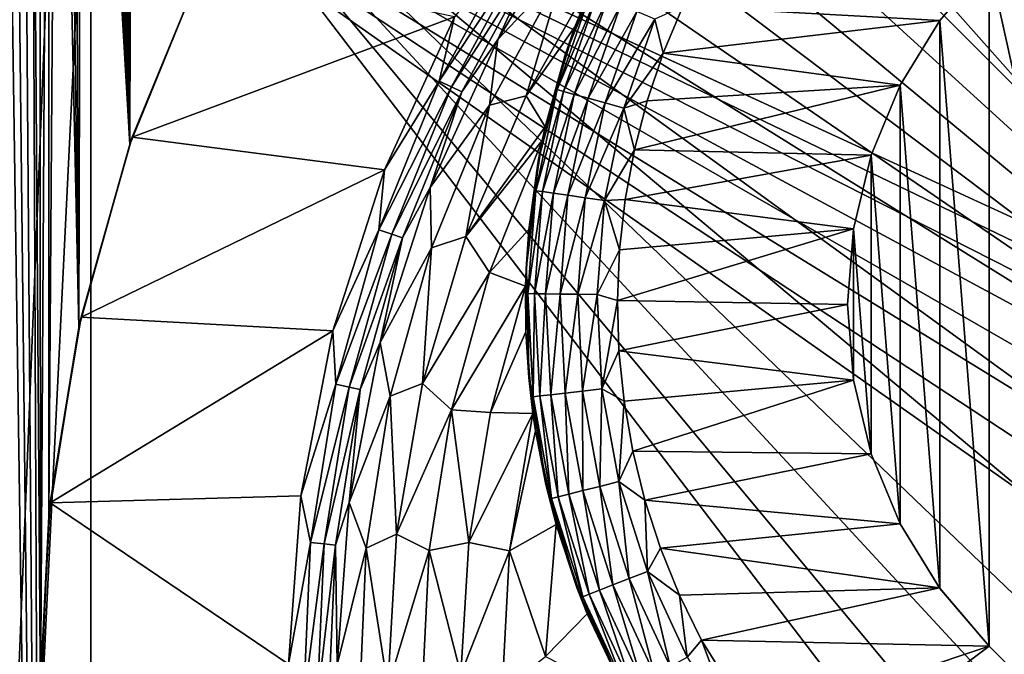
# Model space of a CAD drawing. Header units: metres. Extents: x -205 to 205, y -104 to 104.
# Tile 570 of 656: x -62.37 to -51.67, y 44.36 to 51.26. Entities that reach past the tile are written whole.
import ezdxf

# ---------------------------------------------------------------- set-up
doc = ezdxf.new("R2010")
doc.units = ezdxf.units.M
doc.layers.add('solid_01_2-CONSUMER_EHM_BOX_SW0001', color=7, linetype='CONTINUOUS')

msp = doc.modelspace()

# ---------------------------------------------------------------- linework, layer by layer
at = {"layer": 'solid_01_2-CONSUMER_EHM_BOX_SW0001'}
for points in [[(-200.010849, -74.958488), (-200.010773, 75.041512), (-0.010778, 75.04142)], [(-0.010849, -74.95858), (-200.010849, -74.958488), (-0.010778, 75.04142)], [(-54.593426, 61.633732, 72), (-44.82486, 45.923084, 72), (-58.98452, 60.085789, 72)], [(-54.593426, 61.633732, 72), (-37.593426, 61.631905, 72), (-44.82486, 45.923084, 72)], [(-63.598553, 13.934382, 69), (-61.735279, 60.111382, 69), (-61.594181, 54.634483, 69)], [(-63.598553, 13.934382, 69), (-62.389965, 59.131035, 69), (-61.735279, 60.111382, 69)], [(-58.98452, 60.085789, 69), (-58.98452, 60.085789, 72), (-44.82486, 45.923084, 72)], [(-58.98452, 60.085789, 69), (-44.82486, 45.923084, 72), (-58.764988, 59.866207, 69)], [(-44.348419, 44.385769, 63.120499), (-59.301853, 59.342415, 69), (-58.764988, 59.866207, 69)], [(-49.670448, 50.769714, 65.42598), (-58.764988, 59.866207, 69), (-44.82486, 45.923084, 72)], [(-44.348419, 44.385769, 63.120499), (-58.764988, 59.866207, 69), (-49.670448, 50.769714, 65.42598)], [(-61.17083, 49.899548, 1.5), (-61.146358, 59.50235, 1.5), (-61.230923, 59.400463, 1.5)], [(-61.17083, 49.899548, 1.5), (-60.393372, 51.81279, 1.5), (-61.146358, 59.50235, 1.5)], [(-61.17083, 49.899548, 1.5), (-61.230923, 59.400463, 1.5), (-61.318272, 59.299889, 1.5)], [(-61.17083, 49.899548, 1.5), (-61.318272, 59.299889, 1.5), (-61.408379, 59.200844, 1.5)], [(-50.785397, 49.763355, 65.447258), (-59.82576, 58.80566, 69), (-59.301853, 59.342415, 69)], [(-44.348419, 44.385769, 63.120499), (-50.785397, 49.763355, 65.447258), (-59.301853, 59.342415, 69)], [(-61.17083, 49.899548, 1.5), (-61.408379, 59.200844, 1.5), (-61.501217, 59.103546, 1.5)], [(-61.17083, 49.899548, 1.5), (-61.501217, 59.103546, 1.5), (-61.59676, 59.008221, 1.5)], [(-61.17083, 49.899548, 1.5), (-61.59676, 59.008221, 1.5), (-61.694988, 58.915089, 1.5)], [(-60.589039, 58.247822, 72), (-60.045292, 59.025242, 72), (-45.885635, 44.862537, 72)], [(-45.885635, 44.862537, 69.5), (-45.885635, 44.862537, 72), (-60.045292, 59.025242, 72)], [(-50.785397, 49.763355, 65.447258), (-60.045292, 59.025242, 72), (-59.82576, 58.80566, 69)], [(-50.785397, 49.763355, 65.447258), (-45.885635, 44.862537, 69.5), (-60.045292, 59.025242, 72)], [(-61.724274, 47.911449, 1.5), (-61.694988, 58.915089, 1.5), (-61.781296, 58.83717, 1.5)], [(-61.724274, 47.911449, 1.5), (-61.17083, 49.899548, 1.5), (-61.694988, 58.915089, 1.5)], [(-61.724274, 47.911449, 1.5), (-61.869541, 58.761162, 1.5), (-61.960022, 58.686604, 1.5)], [(-61.724274, 47.911449, 1.5), (-61.781296, 58.83717, 1.5), (-61.869541, 58.761162, 1.5)], [(-62.050987, 45.864834, 1.5), (-61.960022, 58.686604, 1.5), (-62.05294, 58.613075, 1.5)], [(-62.050987, 45.864834, 1.5), (-61.724274, 47.911449, 1.5), (-61.960022, 58.686604, 1.5)], [(-62.141476, 43.802509, 1.5), (-62.148125, 58.540768, 1.5), (-62.245396, 58.469872, 1.5)], [(-62.141476, 43.802509, 1.5), (-62.05294, 58.613075, 1.5), (-62.148125, 58.540768, 1.5)], [(-62.141476, 43.802509, 1.5), (-62.050987, 45.864834, 1.5), (-62.05294, 58.613075, 1.5)], [(-62.11515, 28.704298, 1.5), (-62.245396, 58.469872, 1.5), (-62.344593, 58.400581, 1.5)], [(-62.11515, 28.704298, 1.5), (-62.141476, 43.802509, 1.5), (-62.245396, 58.469872, 1.5)], [(-62.11515, 28.704298, 1.5), (-62.445538, 58.333088, 1.5), (-62.548058, 58.267578, 1.5)], [(-62.11515, 28.704298, 1.5), (-62.344593, 58.400581, 1.5), (-62.445538, 58.333088, 1.5)], [(-62.554226, 27.846163, 1.5), (-62.11515, 28.704298, 1.5), (-62.548058, 58.267578, 1.5)], [(-61.022411, 57.404617, 72), (-60.589039, 58.247822, 72), (-45.885635, 44.862537, 72)], [(-61.338181, 56.509491, 72), (-61.022411, 57.404617, 72), (-45.885635, 44.862537, 72)], [(-61.529789, 55.580997, 72), (-61.338181, 56.509491, 72), (-45.885635, 44.862537, 72)], [(-61.529789, 55.580997, 72), (-45.885635, 44.862537, 72), (-61.594181, 54.634483, 72)], [(-42.505024, 39.821796, 75), (-63.594181, 54.634697, 75), (-63.600338, -4.010996, 75)], [(-63.598553, 13.934382, 69), (-61.594181, 54.634483, 69), (-61.596008, 37.634483, 69)], [(-38.274769, 42.986599, 75), (63.60582, 54.621025, 75), (-63.594181, 54.634697, 75)], [(-39.041874, 42.8209, 75), (-38.274769, 42.986599, 75), (-63.594181, 54.634697, 75)], [(-39.780388, 42.546432, 75), (-39.041874, 42.8209, 75), (-63.594181, 54.634697, 75)], [(-40.471077, 42.169922, 75), (-39.780388, 42.546432, 75), (-63.594181, 54.634697, 75)], [(-41.100796, 41.698898, 75), (-40.471077, 42.169922, 75), (-63.594181, 54.634697, 75)], [(-41.65749, 41.142204, 75), (-41.100796, 41.698898, 75), (-63.594181, 54.634697, 75)], [(-42.128513, 40.512489, 75), (-41.65749, 41.142204, 75), (-63.594181, 54.634697, 75)], [(-42.505024, 39.821796, 75), (-42.128513, 40.512489, 75), (-63.594181, 54.634697, 75)], [(-61.594181, 54.634483, 69), (-61.596008, 37.634483, 72), (-61.596008, 37.634483, 69)], [(-61.594181, 54.634483, 69), (-61.594181, 54.634483, 72), (-61.596008, 37.634483, 72)], [(-48.596008, 37.633087, 72), (-61.596008, 37.634483, 72), (-61.594181, 54.634483, 72)], [(-48.517361, 38.944942, 72), (-48.596008, 37.633087, 72), (-61.594181, 54.634483, 72)], [(-46.688801, 43.822308, 72), (-61.594181, 54.634483, 72), (-45.885635, 44.862537, 72)], [(-48.282959, 40.237484, 72), (-48.517361, 38.944942, 72), (-61.594181, 54.634483, 72)], [(-47.895943, 41.493423, 72), (-48.282959, 40.237484, 72), (-61.594181, 54.634483, 72)], [(-47.361904, 42.694237, 72), (-47.895943, 41.493423, 72), (-61.594181, 54.634483, 72)], [(-46.688801, 43.822308, 72), (-47.361904, 42.694237, 72), (-61.594181, 54.634483, 72)], [(-57.172249, 51.03952, 2.071429), (-56.251064, 52.54866, 2.071429), (-56.743492, 51.973972, 1.911131)], [(-56.458908, 51.796673, 2.474663), (-56.251064, 52.54866, 2.071429), (-57.172249, 51.03952, 2.071429)], [(-51.833641, 51.875092, 3.5), (-49.712341, 42.329132, 3.5), (-51.207218, 52.410103, 3.5)], [(-57.642792, 51.286377, 1.571667), (-57.808697, 50.588634, 1.656628), (-56.973419, 52.117218, 1.656628)], [(-56.848331, 52.039288, 1.771182), (-56.973419, 52.117218, 1.656628), (-57.808697, 50.588634, 1.656628)], [(-57.675549, 50.525455, 1.771182), (-56.848331, 52.039288, 1.771182), (-57.808697, 50.588634, 1.656628)], [(-56.743492, 51.973972, 1.911131), (-56.848331, 52.039288, 1.771182), (-57.675549, 50.525455, 1.771182)], [(-57.563953, 50.472504, 1.911131), (-56.743492, 51.973972, 1.911131), (-57.675549, 50.525455, 1.771182)], [(-57.172249, 51.03952, 2.071429), (-56.743492, 51.973972, 1.911131), (-57.563953, 50.472504, 1.911131)], [(-56.444389, 50.862659, 12.5), (-56.006126, 51.956539, 12.5), (-56.335201, 51.178566, 2.925653)], [(-56.159504, 51.555988, 12.722123), (-56.006126, 51.956539, 12.5), (-56.444389, 50.862659, 12.5)], [(-56.006126, 51.956539, 12.5), (-56.054134, 51.855103, 2.825134), (-56.335201, 51.178566, 2.925653)], [(-61.143589, 49.979107, 1.571667), (-60.393372, 51.81279, 1.5), (-61.17083, 49.899548, 1.5)], [(-61.143589, 49.979107, 1.571667), (-60.370289, 51.861019, 1.571667), (-60.393372, 51.81279, 1.5)], [(-61.143589, 49.979107, 1.571667), (-57.642792, 51.286377, 1.571667), (-60.370289, 51.861019, 1.571667)], [(-56.458908, 51.796673, 2.474663), (-57.172249, 51.03952, 2.071429), (-57.261028, 50.328762, 2.474663)], [(-56.458908, 51.796673, 2.474663), (-57.261028, 50.328762, 2.474663), (-56.865314, 50.430561, 2.826262)], [(-56.458908, 51.796673, 2.474663), (-56.865314, 50.430561, 2.826262), (-56.054134, 51.855103, 2.825134)], [(-56.335201, 51.178566, 2.925653), (-56.054134, 51.855103, 2.825134), (-56.865314, 50.430561, 2.826262)], [(-52.367687, 51.247986, 13.5), (-51.833611, 51.875122, 13.5), (-55.162537, 51.400681, 13.5)], [(-52.368656, 51.248672, 3.5), (-51.833641, 51.875092, 3.5), (-52.367687, 51.247986, 13.5)], [(-52.368656, 51.248672, 3.5), (-51.83366, 44.450455, 3.5), (-51.833641, 51.875092, 3.5)], [(-51.833641, 51.875092, 3.5), (-51.833611, 51.875122, 13.5), (-52.367687, 51.247986, 13.5)], [(-51.833641, 51.875092, 3.5), (-51.83366, 44.450455, 3.5), (-49.712341, 42.329132, 3.5)], [(-56.528404, 50.496677, 12.722173), (-56.159504, 51.555988, 12.722123), (-56.444389, 50.862659, 12.5)], [(-56.091354, 51.527222, 12.933719), (-56.159504, 51.555988, 12.722123), (-56.528404, 50.496677, 12.722173)], [(-56.091354, 51.527222, 12.933719), (-56.528404, 50.496677, 12.722173), (-56.457119, 50.476887, 12.933764)], [(-56.091354, 51.527222, 12.933719), (-56.457119, 50.476887, 12.933764), (-55.981503, 51.480846, 13.123522)], [(-56.457119, 50.476887, 12.933764), (-56.342213, 50.444988, 13.123562), (-55.981503, 51.480846, 13.123522)], [(-55.981503, 51.480846, 13.123522), (-56.342213, 50.444988, 13.123562), (-55.835457, 51.419197, 13.281997)], [(-56.342213, 50.444988, 13.123562), (-56.189457, 50.40258, 13.282028), (-55.835457, 51.419197, 13.281997)], [(-55.835457, 51.419197, 13.281997), (-56.189457, 50.40258, 13.282028), (-55.660561, 51.345367, 13.401181)], [(-55.465603, 51.263065, 13.475086), (-55.374172, 50.893879, 13.5), (-55.162537, 51.400681, 13.5)], [(-52.367687, 51.247986, 13.5), (-55.162537, 51.400681, 13.5), (-55.374172, 50.893879, 13.5)], [(-61.143589, 49.979107, 1.571667), (-58.402477, 49.626194, 1.571667), (-57.642792, 51.286377, 1.571667)], [(-57.642792, 51.286377, 1.571667), (-58.402477, 49.626194, 1.571667), (-57.808697, 50.588634, 1.656628)], [(-56.189457, 50.40258, 13.282028), (-56.006531, 50.351799, 13.401203), (-55.660561, 51.345367, 13.401181)], [(-55.660561, 51.345367, 13.401181), (-56.006531, 50.351799, 13.401203), (-55.465603, 51.263065, 13.475086)], [(-56.006531, 50.351799, 13.401203), (-55.80262, 50.295189, 13.475098), (-55.465603, 51.263065, 13.475086)], [(-55.465603, 51.263065, 13.475086), (-55.80262, 50.295189, 13.475098), (-55.374172, 50.893879, 13.5)], [(-56.656124, 50.091507, 3.090792), (-56.335201, 51.178566, 2.925653), (-56.865314, 50.430561, 2.826262)], [(-56.444389, 50.862659, 12.5), (-56.335201, 51.178566, 2.925653), (-56.656124, 50.091507, 3.090792)], [(-52.799107, 50.546257, 13.5), (-52.367687, 51.247986, 13.5), (-55.374172, 50.893879, 13.5)], [(-52.368656, 51.248672, 3.5), (-52.367687, 51.247986, 13.5), (-52.799107, 50.546257, 13.5)], [(-52.799107, 50.546257, 3.5), (-52.368656, 51.248672, 3.5), (-52.799107, 50.546257, 13.5)], [(-52.368671, 45.07687, 3.5), (-52.368656, 51.248672, 3.5), (-52.799107, 50.546257, 3.5)], [(-52.368671, 45.07687, 3.5), (-51.83366, 44.450455, 3.5), (-52.368656, 51.248672, 3.5)], [(-57.908268, 49.431923, 2.071429), (-57.172249, 51.03952, 2.071429), (-57.563953, 50.472504, 1.911131)], [(-57.261028, 50.328762, 2.474663), (-57.172249, 51.03952, 2.071429), (-57.908268, 49.431923, 2.071429)], [(-56.731693, 49.71981, 12.5), (-56.444389, 50.862659, 12.5), (-56.688351, 49.942921, 3.112826)], [(-56.528404, 50.496677, 12.722173), (-56.444389, 50.862659, 12.5), (-56.731693, 49.71981, 12.5)], [(-56.444389, 50.862659, 12.5), (-56.656124, 50.091507, 3.090792), (-56.688351, 49.942921, 3.112826)], [(-55.80262, 50.295189, 13.475098), (-55.549419, 50.373234, 13.5), (-55.374172, 50.893879, 13.5)], [(-52.799107, 50.546257, 13.5), (-55.374172, 50.893879, 13.5), (-55.549419, 50.373234, 13.5)], [(-58.402477, 49.626194, 1.571667), (-58.464478, 48.97488, 1.656628), (-57.808697, 50.588634, 1.656628)], [(-57.675549, 50.525455, 1.771182), (-57.808697, 50.588634, 1.656628), (-58.464478, 48.97488, 1.656628)], [(-58.325001, 48.927273, 1.771182), (-57.675549, 50.525455, 1.771182), (-58.464478, 48.97488, 1.656628)], [(-57.563953, 50.472504, 1.911131), (-57.675549, 50.525455, 1.771182), (-58.325001, 48.927273, 1.771182)], [(-52.799107, 50.546257, 13.5), (-55.549419, 50.373234, 13.5), (-55.68737, 49.841373, 13.5)], [(-53.113251, 49.784775, 13.5), (-52.799107, 50.546257, 13.5), (-55.68737, 49.841373, 13.5)], [(-53.114376, 49.785145, 3.5), (-52.799107, 50.546257, 3.5), (-53.113251, 49.784775, 13.5)], [(-52.799114, 45.779285, 3.5), (-52.799107, 50.546257, 3.5), (-53.114376, 49.785145, 3.5)], [(-52.799107, 50.546257, 3.5), (-52.799107, 50.546257, 13.5), (-53.113251, 49.784775, 13.5)], [(-52.368671, 45.07687, 3.5), (-52.799107, 50.546257, 3.5), (-52.799114, 45.779285, 3.5)], [(-58.208103, 48.887371, 1.911131), (-57.563953, 50.472504, 1.911131), (-58.325001, 48.927273, 1.771182)], [(-57.908268, 49.431923, 2.071429), (-57.563953, 50.472504, 1.911131), (-58.208103, 48.887371, 1.911131)], [(-57.261028, 50.328762, 2.474663), (-57.518112, 48.90065, 2.826262), (-56.865314, 50.430561, 2.826262)], [(-56.656124, 50.091507, 3.090792), (-56.865314, 50.430561, 2.826262), (-57.518112, 48.90065, 2.826262)], [(-56.758347, 49.398792, 12.722222), (-56.528404, 50.496677, 12.722173), (-56.731693, 49.71981, 12.5)], [(-56.457119, 50.476887, 12.933764), (-56.528404, 50.496677, 12.722173), (-56.758347, 49.398792, 12.722222)], [(-56.457119, 50.476887, 12.933764), (-56.758347, 49.398792, 12.722222), (-56.685101, 49.388313, 12.93381)], [(-56.457119, 50.476887, 12.933764), (-56.685101, 49.388313, 12.93381), (-56.342213, 50.444988, 13.123562)], [(-56.685101, 49.388313, 12.93381), (-56.567043, 49.371418, 13.123602), (-56.342213, 50.444988, 13.123562)], [(-56.342213, 50.444988, 13.123562), (-56.567043, 49.371418, 13.123602), (-56.189457, 50.40258, 13.282028)], [(-56.567043, 49.371418, 13.123602), (-56.410103, 49.348957, 13.282061), (-56.189457, 50.40258, 13.282028)], [(-56.189457, 50.40258, 13.282028), (-56.410103, 49.348957, 13.282061), (-56.006531, 50.351799, 13.401203)], [(-57.261028, 50.328762, 2.474663), (-57.908268, 49.431923, 2.071429), (-57.890785, 48.77906, 2.474663)], [(-57.261028, 50.328762, 2.474663), (-57.890785, 48.77906, 2.474663), (-57.518112, 48.90065, 2.826262)], [(-56.410103, 49.348957, 13.282061), (-56.222164, 49.32206, 13.401225), (-56.006531, 50.351799, 13.401203)], [(-56.006531, 50.351799, 13.401203), (-56.222164, 49.32206, 13.401225), (-55.80262, 50.295189, 13.475098)], [(-56.222164, 49.32206, 13.401225), (-56.012672, 49.29208, 13.475109), (-55.80262, 50.295189, 13.475098)], [(-55.80262, 50.295189, 13.475098), (-56.012672, 49.29208, 13.475109), (-55.68737, 49.841373, 13.5)], [(-55.80262, 50.295189, 13.475098), (-55.68737, 49.841373, 13.5), (-55.549419, 50.373234, 13.5)], [(-56.688351, 49.942921, 3.112826), (-56.656124, 50.091507, 3.090792), (-57.518112, 48.90065, 2.826262)], [(-61.699997, 48.024742, 1.571667), (-61.143589, 49.979107, 1.571667), (-61.17083, 49.899548, 1.5)], [(-61.699997, 48.024742, 1.571667), (-58.402477, 49.626194, 1.571667), (-61.143589, 49.979107, 1.571667)], [(-61.699997, 48.024742, 1.571667), (-61.17083, 49.899548, 1.5), (-61.724274, 47.911449, 1.5)], [(-57.260674, 48.509712, 3.113388), (-56.688351, 49.942921, 3.112826), (-57.518112, 48.90065, 2.826262)], [(-56.833427, 48.976475, 3.248888), (-56.688351, 49.942921, 3.112826), (-57.260674, 48.509712, 3.113388)], [(-56.731693, 49.71981, 12.5), (-56.688351, 49.942921, 3.112826), (-56.833427, 48.976475, 3.248888)], [(-56.012672, 49.29208, 13.475109), (-55.787277, 49.301159, 13.5), (-55.68737, 49.841373, 13.5)], [(-53.113251, 49.784775, 13.5), (-55.68737, 49.841373, 13.5), (-55.787277, 49.301159, 13.5)], [(-53.306705, 48.984077, 13.5), (-53.113251, 49.784775, 13.5), (-55.787277, 49.301159, 13.5)], [(-53.114376, 49.785145, 3.5), (-53.113251, 49.784775, 13.5), (-53.306705, 48.984077, 13.5)], [(-53.306702, 48.98407, 3.5), (-53.114376, 49.785145, 3.5), (-53.306705, 48.984077, 13.5)], [(-53.114384, 46.540398, 3.5), (-53.114376, 49.785145, 3.5), (-53.306702, 48.98407, 3.5)], [(-52.799114, 45.779285, 3.5), (-53.114376, 49.785145, 3.5), (-53.114384, 46.540398, 3.5)], [(-56.862831, 48.548721, 12.5), (-56.731693, 49.71981, 12.5), (-56.833427, 48.976475, 3.248888)], [(-56.758347, 49.398792, 12.722222), (-56.731693, 49.71981, 12.5), (-56.862831, 48.548721, 12.5)], [(-61.699997, 48.024742, 1.571667), (-58.964233, 47.877949, 1.571667), (-58.402477, 49.626194, 1.571667)], [(-58.402477, 49.626194, 1.571667), (-58.964233, 47.877949, 1.571667), (-58.464478, 48.97488, 1.656628)], [(-58.448761, 47.748486, 2.071429), (-57.908268, 49.431923, 2.071429), (-58.208103, 48.887371, 1.911131)], [(-57.890785, 48.77906, 2.474663), (-57.908268, 49.431923, 2.071429), (-58.448761, 47.748486, 2.071429)], [(-56.845535, 48.280483, 12.722272), (-56.758347, 49.398792, 12.722222), (-56.862831, 48.548721, 12.5)], [(-56.685101, 49.388313, 12.93381), (-56.758347, 49.398792, 12.722222), (-56.845535, 48.280483, 12.722272)], [(-56.685101, 49.388313, 12.93381), (-56.845535, 48.280483, 12.722272), (-56.771542, 48.279484, 12.933856)], [(-56.685101, 49.388313, 12.93381), (-56.771542, 48.279484, 12.933856), (-56.567043, 49.371418, 13.123602)], [(-56.771542, 48.279484, 12.933856), (-56.652279, 48.277874, 13.123641), (-56.567043, 49.371418, 13.123602)], [(-56.567043, 49.371418, 13.123602), (-56.652279, 48.277874, 13.123641), (-56.410103, 49.348957, 13.282061)], [(-56.652279, 48.277874, 13.123641), (-56.493748, 48.275734, 13.282092), (-56.410103, 49.348957, 13.282061)], [(-56.410103, 49.348957, 13.282061), (-56.493748, 48.275734, 13.282092), (-56.222164, 49.32206, 13.401225)], [(-56.493748, 48.275734, 13.282092), (-56.303905, 48.273174, 13.401247), (-56.222164, 49.32206, 13.401225)], [(-56.222164, 49.32206, 13.401225), (-56.303905, 48.273174, 13.401247), (-56.012672, 49.29208, 13.475109)], [(-56.303905, 48.273174, 13.401247), (-56.092297, 48.270317, 13.475121), (-56.012672, 49.29208, 13.475109)], [(-56.012672, 49.29208, 13.475109), (-56.092297, 48.270317, 13.475121), (-55.84864, 48.755539, 13.5)], [(-56.012672, 49.29208, 13.475109), (-55.84864, 48.755539, 13.5), (-55.787277, 49.301159, 13.5)], [(-53.306705, 48.984077, 13.5), (-55.787277, 49.301159, 13.5), (-55.84864, 48.755539, 13.5)], [(-58.964233, 47.877949, 1.571667), (-58.93224, 47.296947, 1.656628), (-58.464478, 48.97488, 1.656628)], [(-58.325001, 48.927273, 1.771182), (-58.464478, 48.97488, 1.656628), (-58.93224, 47.296947, 1.656628)], [(-58.788246, 47.265533, 1.771182), (-58.325001, 48.927273, 1.771182), (-58.93224, 47.296947, 1.656628)], [(-58.208103, 48.887371, 1.911131), (-58.325001, 48.927273, 1.771182), (-58.788246, 47.265533, 1.771182)], [(-57.890785, 48.77906, 2.474663), (-57.989548, 47.305492, 2.826262), (-57.518112, 48.90065, 2.826262)], [(-57.260674, 48.509712, 3.113388), (-57.518112, 48.90065, 2.826262), (-57.989548, 47.305492, 2.826262)], [(-56.869102, 48.360851, 3.32576), (-56.833427, 48.976475, 3.248888), (-57.260674, 48.509712, 3.113388)], [(-56.862831, 48.548721, 12.5), (-56.833427, 48.976475, 3.248888), (-56.869102, 48.360851, 3.32576)], [(-53.306705, 48.984077, 13.5), (-55.84864, 48.755539, 13.5), (-55.871216, 48.207306, 13.5)], [(-53.370159, 48.162788, 13.5), (-53.306705, 48.984077, 13.5), (-55.871216, 48.207306, 13.5)], [(-53.371342, 48.162769, 3.5), (-53.306702, 48.98407, 3.5), (-53.370159, 48.162788, 13.5)], [(-53.306705, 47.341473, 3.5), (-53.306702, 48.98407, 3.5), (-53.371342, 48.162769, 3.5)], [(-53.306702, 48.98407, 3.5), (-53.306705, 48.984077, 13.5), (-53.370159, 48.162788, 13.5)], [(-53.114384, 46.540398, 3.5), (-53.306702, 48.98407, 3.5), (-53.306705, 47.341473, 3.5)], [(-58.667564, 47.239201, 1.911131), (-58.208103, 48.887371, 1.911131), (-58.788246, 47.265533, 1.771182)], [(-58.448761, 47.748486, 2.071429), (-58.208103, 48.887371, 1.911131), (-58.667564, 47.239201, 1.911131)], [(-57.890785, 48.77906, 2.474663), (-58.448761, 47.748486, 2.071429), (-58.339977, 47.167728, 2.474663)], [(-57.890785, 48.77906, 2.474663), (-58.339977, 47.167728, 2.474663), (-57.989548, 47.305492, 2.826262)], [(-56.092297, 48.270317, 13.475121), (-55.871216, 48.207306, 13.5), (-55.84864, 48.755539, 13.5)], [(-57.673283, 47.018204, 3.113388), (-57.260674, 48.509712, 3.113388), (-57.989548, 47.305492, 2.826262)], [(-56.869102, 48.360851, 3.32576), (-57.260674, 48.509712, 3.113388), (-57.673283, 47.018204, 3.113388)], [(-56.862831, 48.548721, 12.5), (-56.869102, 48.360851, 3.32576), (-56.866325, 47.866364, 3.380086)], [(-56.835419, 47.370632, 12.5), (-56.862831, 48.548721, 12.5), (-56.866325, 47.866364, 3.380086)], [(-56.845535, 48.280483, 12.722272), (-56.862831, 48.548721, 12.5), (-56.835419, 47.370632, 12.5)], [(-57.250397, 46.990692, 3.325905), (-56.869102, 48.360851, 3.32576), (-57.673283, 47.018204, 3.113388)], [(-56.866325, 47.866364, 3.380086), (-56.869102, 48.360851, 3.32576), (-57.250397, 46.990692, 3.325905)], [(-56.788532, 47.160229, 12.722322), (-56.845535, 48.280483, 12.722272), (-56.835419, 47.370632, 12.5)], [(-56.771542, 48.279484, 12.933856), (-56.845535, 48.280483, 12.722272), (-56.788532, 47.160229, 12.722322)], [(-56.771542, 48.279484, 12.933856), (-56.788532, 47.160229, 12.722322), (-56.715008, 47.168732, 12.933902)], [(-56.771542, 48.279484, 12.933856), (-56.715008, 47.168732, 12.933902), (-56.652279, 48.277874, 13.123641)], [(-56.715008, 47.168732, 12.933902), (-56.596516, 47.182438, 13.123681), (-56.652279, 48.277874, 13.123641)], [(-56.652279, 48.277874, 13.123641), (-56.596516, 47.182438, 13.123681), (-56.493748, 48.275734, 13.282092)], [(-56.596516, 47.182438, 13.123681), (-56.439011, 47.200657, 13.282124), (-56.493748, 48.275734, 13.282092)], [(-56.493748, 48.275734, 13.282092), (-56.439011, 47.200657, 13.282124), (-56.303905, 48.273174, 13.401247)], [(-56.439011, 47.200657, 13.282124), (-56.250404, 47.222473, 13.40127), (-56.303905, 48.273174, 13.401247)], [(-56.303905, 48.273174, 13.401247), (-56.250404, 47.222473, 13.40127), (-56.092297, 48.270317, 13.475121)], [(-56.250404, 47.222473, 13.40127), (-56.040173, 47.246792, 13.475132), (-56.092297, 48.270317, 13.475121)], [(-56.092297, 48.270317, 13.475121), (-56.040173, 47.246792, 13.475132), (-55.871216, 48.207306, 13.5)], [(-56.040173, 47.246792, 13.475132), (-55.85495, 47.658916, 13.5), (-55.871216, 48.207306, 13.5)], [(-53.370159, 48.162788, 13.5), (-55.871216, 48.207306, 13.5), (-55.85495, 47.658916, 13.5)], [(-53.306713, 47.341499, 13.5), (-53.370159, 48.162788, 13.5), (-55.85495, 47.658916, 13.5)], [(-53.371342, 48.162769, 3.5), (-53.370159, 48.162788, 13.5), (-53.306713, 47.341499, 13.5)], [(-53.306705, 47.341473, 3.5), (-53.371342, 48.162769, 3.5), (-53.306713, 47.341499, 13.5)], [(-62.034637, 46.00948, 1.571667), (-61.699997, 48.024742, 1.571667), (-61.724274, 47.911449, 1.5)], [(-62.034637, 46.00948, 1.571667), (-58.964233, 47.877949, 1.571667), (-61.699997, 48.024742, 1.571667)], [(-62.034637, 46.00948, 1.571667), (-61.724274, 47.911449, 1.5), (-62.050987, 45.864834, 1.5)], [(-62.034637, 46.00948, 1.571667), (-59.312126, 46.085083, 1.571667), (-58.964233, 47.877949, 1.571667)], [(-58.964233, 47.877949, 1.571667), (-59.312126, 46.085083, 1.571667), (-58.93224, 47.296947, 1.656628)], [(-56.790932, 46.979218, 3.456208), (-56.866325, 47.866364, 3.380086), (-57.250397, 46.990692, 3.325905)], [(-56.835419, 47.370632, 12.5), (-56.866325, 47.866364, 3.380086), (-56.790932, 46.979218, 3.456208)], [(-58.786125, 46.012897, 2.071429), (-58.448761, 47.748486, 2.071429), (-58.667564, 47.239201, 1.911131)], [(-58.339977, 47.167728, 2.474663), (-58.448761, 47.748486, 2.071429), (-58.786125, 46.012897, 2.071429)], [(-56.040173, 47.246792, 13.475132), (-55.799873, 47.112659, 13.5), (-55.85495, 47.658916, 13.5)], [(-53.306713, 47.341499, 13.5), (-55.85495, 47.658916, 13.5), (-55.799873, 47.112659, 13.5)], [(-59.312126, 46.085083, 1.571667), (-59.205891, 45.576664, 1.656628), (-58.93224, 47.296947, 1.656628)], [(-58.788246, 47.265533, 1.771182), (-58.93224, 47.296947, 1.656628), (-59.205891, 45.576664, 1.656628)], [(-58.339977, 47.167728, 2.474663), (-58.273289, 45.666504, 2.826262), (-57.989548, 47.305492, 2.826262)], [(-57.673283, 47.018204, 3.113388), (-57.989548, 47.305492, 2.826262), (-58.273289, 45.666504, 2.826262)], [(-56.835419, 47.370632, 12.5), (-56.790932, 46.979218, 3.456208), (-56.762989, 46.789982, 3.468192)], [(-56.649952, 46.206909, 12.5), (-56.835419, 47.370632, 12.5), (-56.762989, 46.789982, 3.468192)], [(-56.788532, 47.160229, 12.722322), (-56.835419, 47.370632, 12.5), (-56.649952, 46.206909, 12.5)], [(-53.306713, 47.341499, 13.5), (-55.799873, 47.112659, 13.5), (-55.706108, 46.570957, 13.5)], [(-53.113266, 46.540802, 13.5), (-53.306713, 47.341499, 13.5), (-55.706108, 46.570957, 13.5)], [(-53.306705, 47.341473, 3.5), (-53.306713, 47.341499, 13.5), (-53.113266, 46.540802, 13.5)], [(-53.114384, 46.540398, 3.5), (-53.306705, 47.341473, 3.5), (-53.113266, 46.540802, 13.5)], [(-59.059258, 45.561852, 1.771182), (-58.788246, 47.265533, 1.771182), (-59.205891, 45.576664, 1.656628)], [(-58.667564, 47.239201, 1.911131), (-58.788246, 47.265533, 1.771182), (-59.059258, 45.561852, 1.771182)], [(-58.936363, 45.549435, 1.911131), (-58.667564, 47.239201, 1.911131), (-59.059258, 45.561852, 1.771182)], [(-58.786125, 46.012897, 2.071429), (-58.667564, 47.239201, 1.911131), (-58.936363, 45.549435, 1.911131)], [(-56.596516, 47.182438, 13.123681), (-56.400673, 46.103214, 13.123721), (-56.439011, 47.200657, 13.282124)], [(-56.439011, 47.200657, 13.282124), (-56.246799, 46.141491, 13.282156), (-56.250404, 47.222473, 13.40127)], [(-56.400673, 46.103214, 13.123721), (-56.246799, 46.141491, 13.282156), (-56.439011, 47.200657, 13.282124)], [(-56.250404, 47.222473, 13.40127), (-56.062546, 46.187328, 13.401292), (-56.040173, 47.246792, 13.475132)], [(-56.246799, 46.141491, 13.282156), (-56.062546, 46.187328, 13.401292), (-56.250404, 47.222473, 13.40127)], [(-56.062546, 46.187328, 13.401292), (-55.857166, 46.238415, 13.475143), (-56.040173, 47.246792, 13.475132)], [(-56.040173, 47.246792, 13.475132), (-55.857166, 46.238415, 13.475143), (-55.799873, 47.112659, 13.5)], [(-58.339977, 47.167728, 2.474663), (-58.786125, 46.012897, 2.071429), (-58.602764, 45.515728, 2.474663)], [(-58.339977, 47.167728, 2.474663), (-58.602764, 45.515728, 2.474663), (-58.273289, 45.666504, 2.826262)], [(-56.715008, 47.168732, 12.933902), (-56.788532, 47.160229, 12.722322), (-56.588272, 46.056549, 12.722372)], [(-56.588272, 46.056549, 12.722372), (-56.788532, 47.160229, 12.722322), (-56.649952, 46.206909, 12.5)], [(-56.715008, 47.168732, 12.933902), (-56.516438, 46.074417, 12.933949), (-56.596516, 47.182438, 13.123681)], [(-56.715008, 47.168732, 12.933902), (-56.588272, 46.056549, 12.722372), (-56.516438, 46.074417, 12.933949)], [(-56.516438, 46.074417, 12.933949), (-56.400673, 46.103214, 13.123721), (-56.596516, 47.182438, 13.123681)], [(-55.857166, 46.238415, 13.475143), (-55.706108, 46.570957, 13.5), (-55.799873, 47.112659, 13.5)], [(-57.918552, 45.490234, 3.113388), (-57.673283, 47.018204, 3.113388), (-58.273289, 45.666504, 2.826262)], [(-57.487694, 45.577129, 3.325905), (-57.673283, 47.018204, 3.113388), (-57.918552, 45.490234, 3.113388)], [(-57.487694, 45.577129, 3.325905), (-57.250397, 46.990692, 3.325905), (-57.673283, 47.018204, 3.113388)], [(-56.790932, 46.979218, 3.456208), (-57.250397, 46.990692, 3.325905), (-57.487694, 45.577129, 3.325905)], [(-57.04369, 45.487274, 3.45631), (-56.790932, 46.979218, 3.456208), (-57.487694, 45.577129, 3.325905)], [(-56.762989, 46.789982, 3.468192), (-56.790932, 46.979218, 3.456208), (-57.04369, 45.487274, 3.45631)], [(-56.762989, 46.789982, 3.468192), (-57.04369, 45.487274, 3.45631), (-56.539032, 45.774239, 3.5)], [(-56.649952, 46.206909, 12.5), (-56.762989, 46.789982, 3.468192), (-56.539032, 45.774239, 3.5)], [(-55.857166, 46.238415, 13.475143), (-55.574078, 46.036919, 13.5), (-55.706108, 46.570957, 13.5)], [(-53.113266, 46.540802, 13.5), (-55.706108, 46.570957, 13.5), (-55.574078, 46.036919, 13.5)], [(-52.799133, 45.779316, 13.5), (-53.113266, 46.540802, 13.5), (-55.574078, 46.036919, 13.5)], [(-53.114384, 46.540398, 3.5), (-53.113266, 46.540802, 13.5), (-52.799133, 45.779316, 13.5)], [(-52.799114, 45.779285, 3.5), (-53.114384, 46.540398, 3.5), (-52.799133, 45.779316, 13.5)], [(-56.062546, 46.187328, 13.401292), (-55.743435, 45.184841, 13.401314), (-55.857166, 46.238415, 13.475143)], [(-55.857166, 46.238415, 13.475143), (-55.546303, 45.26186, 13.475154), (-55.574078, 46.036919, 13.5)], [(-55.743435, 45.184841, 13.401314), (-55.546303, 45.26186, 13.475154), (-55.857166, 46.238415, 13.475143)], [(-56.309803, 45.078663, 12.5), (-56.649952, 46.206909, 12.5), (-56.539032, 45.774239, 3.5)], [(-56.588272, 46.056549, 12.722372), (-56.649952, 46.206909, 12.5), (-56.309803, 45.078663, 12.5)], [(-56.400673, 46.103214, 13.123721), (-56.067989, 45.058037, 13.123761), (-56.246799, 46.141491, 13.282156)], [(-56.246799, 46.141491, 13.282156), (-55.920292, 45.115746, 13.282187), (-56.062546, 46.187328, 13.401292)], [(-56.067989, 45.058037, 13.123761), (-55.920292, 45.115746, 13.282187), (-56.246799, 46.141491, 13.282156)], [(-55.920292, 45.115746, 13.282187), (-55.743435, 45.184841, 13.401314), (-56.062546, 46.187328, 13.401292)], [(-62.143139, 43.965607, 1.571667), (-62.034637, 46.00948, 1.571667), (-62.050987, 45.864834, 1.5)], [(-62.143139, 43.965607, 1.571667), (-59.447182, 44.254536, 1.571667), (-62.034637, 46.00948, 1.571667)], [(-62.034637, 46.00948, 1.571667), (-59.447182, 44.254536, 1.571667), (-59.312126, 46.085083, 1.571667)], [(-59.312126, 46.085083, 1.571667), (-59.447182, 44.254536, 1.571667), (-59.205891, 45.576664, 1.656628)], [(-58.915615, 44.249573, 2.071429), (-58.786125, 46.012897, 2.071429), (-58.936363, 45.549435, 1.911131)], [(-58.602764, 45.515728, 2.474663), (-58.786125, 46.012897, 2.071429), (-58.915615, 44.249573, 2.071429)], [(-56.516438, 46.074417, 12.933949), (-56.588272, 46.056549, 12.722372), (-56.24807, 44.987682, 12.722422)], [(-56.24807, 44.987682, 12.722422), (-56.588272, 46.056549, 12.722372), (-56.309803, 45.078663, 12.5)], [(-56.516438, 46.074417, 12.933949), (-56.179111, 45.014626, 12.933994), (-56.400673, 46.103214, 13.123721)], [(-56.516438, 46.074417, 12.933949), (-56.24807, 44.987682, 12.722422), (-56.179111, 45.014626, 12.933994)], [(-56.179111, 45.014626, 12.933994), (-56.067989, 45.058037, 13.123761), (-56.400673, 46.103214, 13.123721)], [(-52.799133, 45.779316, 13.5), (-55.574078, 46.036919, 13.5), (-55.404655, 45.51403, 13.5)], [(-55.546303, 45.26186, 13.475154), (-55.404655, 45.51403, 13.5), (-55.574078, 46.036919, 13.5)], [(-62.143139, 43.965607, 1.571667), (-62.050987, 45.864834, 1.5), (-62.141476, 43.802509, 1.5)], [(-57.04369, 45.487274, 3.45631), (-56.65477, 44.340137, 3.5), (-56.539032, 45.774239, 3.5)], [(-56.200127, 44.801838, 3.5), (-56.539032, 45.774239, 3.5), (-56.65477, 44.340137, 3.5)], [(-56.309803, 45.078663, 12.5), (-56.539032, 45.774239, 3.5), (-56.200127, 44.801838, 3.5)], [(-52.373634, 45.08572, 13.5), (-52.799133, 45.779316, 13.5), (-55.404655, 45.51403, 13.5)], [(-52.799114, 45.779285, 3.5), (-52.799133, 45.779316, 13.5), (-52.373634, 45.08572, 13.5)], [(-52.368671, 45.07687, 3.5), (-52.799114, 45.779285, 3.5), (-52.373634, 45.08572, 13.5)], [(-58.602764, 45.515728, 2.474663), (-58.365524, 44.005699, 2.826262), (-58.273289, 45.666504, 2.826262)], [(-57.918552, 45.490234, 3.113388), (-58.273289, 45.666504, 2.826262), (-58.365524, 44.005699, 2.826262)], [(-59.447182, 44.254536, 1.571667), (-59.281872, 43.836411, 1.656628), (-59.205891, 45.576664, 1.656628)], [(-59.059258, 45.561852, 1.771182), (-59.205891, 45.576664, 1.656628), (-59.281872, 43.836411, 1.656628)], [(-59.134506, 43.83839, 1.771182), (-59.059258, 45.561852, 1.771182), (-59.281872, 43.836411, 1.656628)], [(-58.936363, 45.549435, 1.911131), (-59.059258, 45.561852, 1.771182), (-59.134506, 43.83839, 1.771182)], [(-59.010998, 43.84005, 1.911131), (-58.936363, 45.549435, 1.911131), (-59.134506, 43.83839, 1.771182)], [(-58.915615, 44.249573, 2.071429), (-58.936363, 45.549435, 1.911131), (-59.010998, 43.84005, 1.911131)], [(-58.602764, 45.515728, 2.474663), (-58.915615, 44.249573, 2.071429), (-58.675732, 43.844551, 2.474663)], [(-58.602764, 45.515728, 2.474663), (-58.675732, 43.844551, 2.474663), (-58.365524, 44.005699, 2.826262)], [(-57.993477, 43.944519, 3.113388), (-57.918552, 45.490234, 3.113388), (-58.365524, 44.005699, 2.826262)], [(-57.574501, 44.146416, 3.325905), (-57.918552, 45.490234, 3.113388), (-57.993477, 43.944519, 3.113388)], [(-57.574501, 44.146416, 3.325905), (-57.487694, 45.577129, 3.325905), (-57.918552, 45.490234, 3.113388)], [(-57.04369, 45.487274, 3.45631), (-57.487694, 45.577129, 3.325905), (-57.574501, 44.146416, 3.325905)], [(-57.123455, 43.971745, 3.45631), (-57.04369, 45.487274, 3.45631), (-57.574501, 44.146416, 3.325905)], [(-57.123455, 43.971745, 3.45631), (-56.65477, 44.340137, 3.5), (-57.04369, 45.487274, 3.45631)], [(-55.546303, 45.26186, 13.475154), (-55.199146, 45.005684, 13.5), (-55.404655, 45.51403, 13.5)], [(-52.373634, 45.08572, 13.5), (-55.404655, 45.51403, 13.5), (-55.199146, 45.005684, 13.5)], [(-55.743435, 45.184841, 13.401314), (-55.298347, 44.231586, 13.401336), (-55.546303, 45.26186, 13.475154)], [(-55.546303, 45.26186, 13.475154), (-55.112724, 44.333263, 13.475165), (-55.199146, 45.005684, 13.5)], [(-55.298347, 44.231586, 13.401336), (-55.112724, 44.333263, 13.475165), (-55.546303, 45.26186, 13.475154)], [(-55.920292, 45.115746, 13.282187), (-55.464882, 44.140369, 13.282219), (-55.743435, 45.184841, 13.401314)], [(-55.464882, 44.140369, 13.282219), (-55.298347, 44.231586, 13.401336), (-55.743435, 45.184841, 13.401314)], [(-55.821136, 44.006351, 12.5), (-56.309803, 45.078663, 12.5), (-56.200127, 44.801838, 3.5)], [(-56.24807, 44.987682, 12.722422), (-56.309803, 45.078663, 12.5), (-55.821136, 44.006351, 12.5)], [(-56.179111, 45.014626, 12.933994), (-55.708607, 44.00687, 12.93404), (-56.067989, 45.058037, 13.123761)], [(-56.067989, 45.058037, 13.123761), (-55.603966, 44.064186, 13.123801), (-55.920292, 45.115746, 13.282187)], [(-55.708607, 44.00687, 12.93404), (-55.603966, 44.064186, 13.123801), (-56.067989, 45.058037, 13.123761)], [(-55.603966, 44.064186, 13.123801), (-55.464882, 44.140369, 13.282219), (-55.920292, 45.115746, 13.282187)], [(-52.373634, 45.08572, 13.5), (-55.199146, 45.005684, 13.5), (-54.95924, 44.515076, 13.5)], [(-52.373634, 45.08572, 13.5), (-54.95924, 44.515076, 13.5), (-51.83366, 44.450455, 13.5)], [(-52.368671, 45.07687, 3.5), (-52.373634, 45.08572, 13.5), (-51.83366, 44.450455, 13.5)], [(-52.368671, 45.07687, 3.5), (-51.83366, 44.450455, 13.5), (-51.83366, 44.450455, 3.5)], [(-56.179111, 45.014626, 12.933994), (-56.24807, 44.987682, 12.722422), (-55.773548, 43.971298, 12.722471)], [(-55.773548, 43.971298, 12.722471), (-56.24807, 44.987682, 12.722422), (-55.821136, 44.006351, 12.5)], [(-56.179111, 45.014626, 12.933994), (-55.773548, 43.971298, 12.722471), (-55.708607, 44.00687, 12.93404)], [(-55.112724, 44.333263, 13.475165), (-54.95924, 44.515076, 13.5), (-55.199146, 45.005684, 13.5)], [(-55.749317, 43.875969, 3.5), (-56.200127, 44.801838, 3.5), (-56.65477, 44.340137, 3.5)], [(-55.821136, 44.006351, 12.5), (-56.200127, 44.801838, 3.5), (-55.749317, 43.875969, 3.5)], [(-55.112724, 44.333263, 13.475165), (-54.563595, 43.467968, 13.475177), (-54.95924, 44.515076, 13.5)], [(-51.83366, 44.450455, 13.5), (-54.95924, 44.515076, 13.5), (-54.38475, 43.598526, 13.5)], [(-54.563595, 43.467968, 13.475177), (-54.38475, 43.598526, 13.5), (-54.95924, 44.515076, 13.5)], [(-51.83366, 44.450455, 13.5), (-54.38475, 43.598526, 13.5), (-53.93264, 42.875233, 13.5)], [(-49.712341, 42.329132, 13.5), (-51.83366, 44.450455, 13.5), (-53.93264, 42.875233, 13.5)], [(-49.712341, 42.329132, 3.5), (-51.83366, 44.450455, 13.5), (-49.712341, 42.329132, 13.5)], [(-49.712341, 42.329132, 3.5), (-51.83366, 44.450455, 3.5), (-51.83366, 44.450455, 13.5)]]:
    msp.add_3dface(points, dxfattribs=at)

doc.saveas('drawing.dxf')
